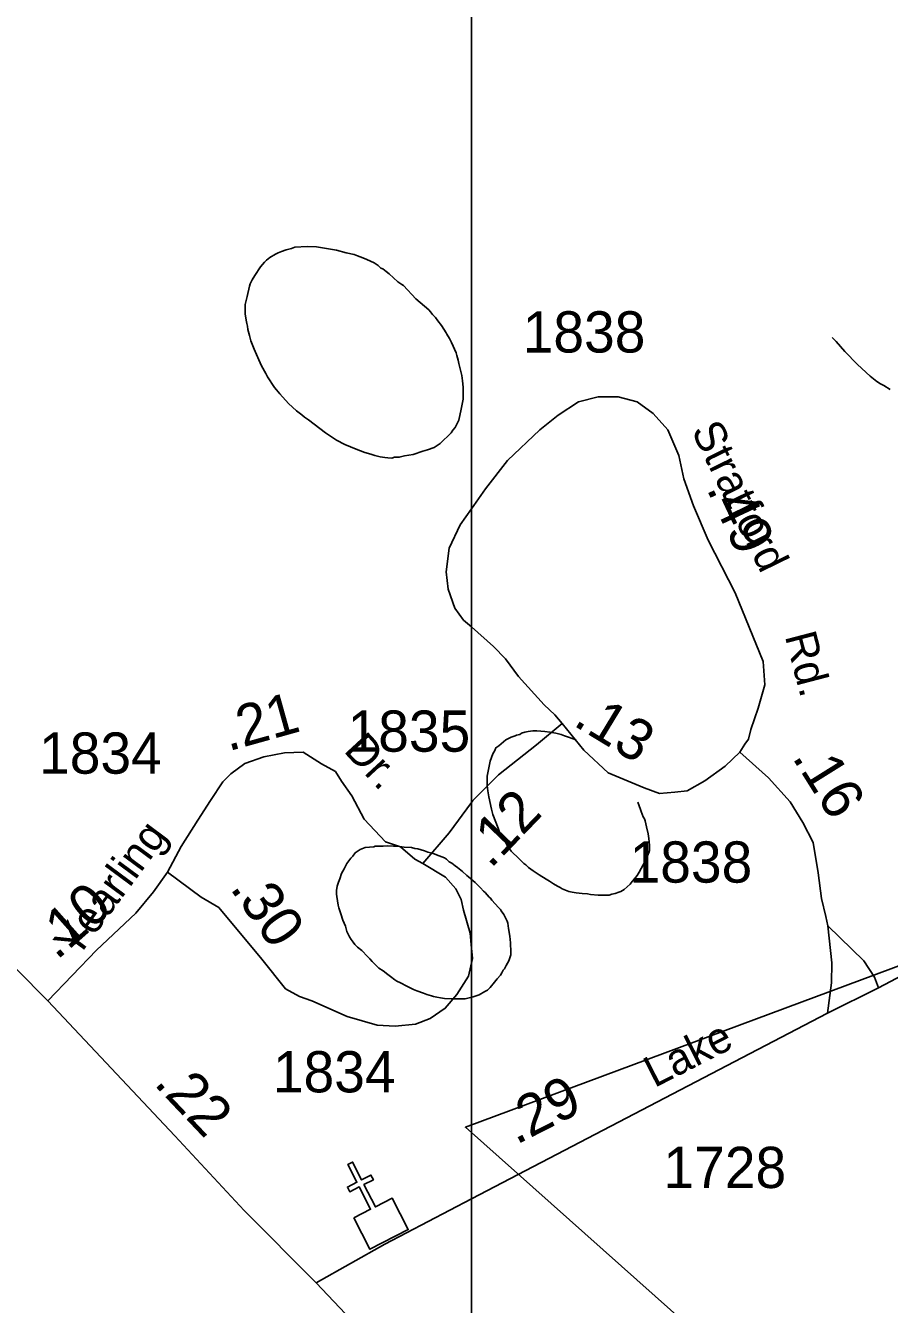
# Model space of a CAD drawing. Extents: x 2206922 to 2357709, y 510027 to 673830.
# Drawn here: x 2327726 to 2330343, y 568963 to 572837 of the extents above; entities that cross this region are included whole.
import ezdxf

# ---------------------------------------------------------------- set-up
doc = ezdxf.new("R2010")
doc.units = 0
for name, color, linetype in [('Exist Boundary Political City Limit New', 7, 'Continuous'), ('Exist Cultural Church CELL', 7, 'Continuous'), ('Exist Hydrographic Misc Water Feature', 7, 'Continuous'), ('Exist Road Non-System Type 51', 7, 'Continuous'), ('Exist Road Secondary Mileage Hundredths English Label', 7, 'Continuous'), ('Exist Road Secondary Type 51 Attributed', 7, 'Continuous'), ('Exist Road Secondary Type 51 Label', 7, 'Continuous'), ('Exist Road Secondary Type 51 Number Label', 7, 'Continuous'), ('Map Preparation Boundary City Limit Buffer Line', 7, 'Continuous'), ('Map Preparation Inset Cut Line', 7, 'Continuous')]:
    doc.layers.add(name, color=color, linetype=linetype)

msp = doc.modelspace()

# ---------------------------------------------------------------- linework, layer by layer
at = {"layer": 'Exist Boundary Political City Limit New'}
msp.add_lwpolyline([(2332937.2, 565464.8), (2331523.2, 566548.1), (2332084.8, 566253), (2332620.8, 567998.6), (2332012.8, 568013.1), (2331980.2, 568786.9), (2330570, 568153.4), (2329058.8, 569499.5), (2330857.8, 570169), (2331138.5, 569679.5), (2331397.5, 569765.9), (2331642, 569305.2), (2331836.5, 569621.9), (2332073.8, 570320.2), (2332145.8, 570370.6)], dxfattribs=at)
at = {"layer": 'Exist Cultural Church CELL'}
msp.add_lwpolyline([(2328720.7, 569224.8), (2328771.4, 569250.8), (2328736.8, 569318.6), (2328708.3, 569304.1), (2328701, 569318.3), (2328729.6, 569332.8), (2328702.3, 569386.4), (2328716.5, 569393.7), (2328743.8, 569340.1), (2328772.3, 569354.6), (2328779.6, 569340.4), (2328751.1, 569325.9), (2328785.7, 569258), (2328837.1, 569284.1), (2328885.4, 569189.3), (2328769, 569130)], close=True, dxfattribs=at)
at = {"layer": 'Exist Hydrographic Misc Water Feature'}
for points in [[(2328418.9, 571856.8), (2328408.6, 571882.6), (2328406.6, 571890.7), (2328404.5, 571898.7), (2328399.8, 571916.4), (2328398.2, 571926.4), (2328396.1, 571934.4), (2328393.9, 571944.5), (2328391.6, 571964.3), (2328391.6, 571982.1), (2328391.2, 571992.3), (2328397, 572016.2), (2328404.8, 572048.3), (2328406.6, 572054.5), (2328412.5, 572066.6), (2328420.3, 572080.4), (2328438, 572106.5), (2328450.1, 572120.9), (2328455.8, 572127), (2328466.1, 572135.2), (2328483.5, 572145.1), (2328491.3, 572149.2), (2328501.3, 572153.4), (2328515.7, 572157.7), (2328531.7, 572161.8), (2328541.3, 572166), (2328579, 572168.5), (2328607.3, 572166.6), (2328619.2, 572164.8), (2328667.6, 572157.1), (2328697.6, 572149.4), (2328721.6, 572143.8), (2328731.6, 572139.8), (2328747.6, 572134.2), (2328759.9, 572128.3), (2328782, 572118.4), (2328793.9, 572110.6), (2328802.3, 572102.8), (2328807.9, 572100.7), (2328818.1, 572092.7), (2328827.8, 572084.8), (2328854, 572061.4), (2328866.3, 572053.4), (2328870.8, 572049.5), (2328908.8, 572009.8), (2328947.5, 571976.4), (2328953.3, 571970.2), (2328959.2, 571962.4), (2328967.8, 571952.6), (2328975.4, 571942.5), (2328985.9, 571928.8), (2329000, 571906.8), (2329002.1, 571902.9), (2329009.9, 571889.1), (2329016.4, 571877.2), (2329030.8, 571845.4), (2329032.8, 571837.4), (2329036.7, 571823.4), (2329039, 571813.4), (2329041, 571805.4), (2329047.4, 571777.6), (2329049.4, 571761.5), (2329052.1, 571741.6), (2329051.9, 571725.5), (2329052.1, 571705.6), (2329046.2, 571675.6), (2329038.8, 571641.4), (2329033, 571629.3), (2329027.1, 571619.3), (2329020.9, 571611.3), (2329015.4, 571603.2), (2329005.1, 571593), (2328991.8, 571580.8), (2328981.6, 571571), (2328963.9, 571558.6), (2328943.6, 571552.3), (2328929.9, 571548.3), (2328900.2, 571538.2), (2328874.3, 571533.6), (2328858.3, 571529.5), (2328843.8, 571529.3), (2328835.8, 571527.2), (2328823.9, 571527.4), (2328814, 571528.9), (2328800.3, 571531), (2328783.9, 571534.6), (2328771.8, 571538.9), (2328754, 571544.4), (2328727.5, 571554), (2328693.7, 571567.7), (2328667.6, 571581.3), (2328661.5, 571585.5), (2328655.7, 571589.2), (2328643.8, 571597.1), (2328635, 571603.2), (2328582.9, 571642.7), (2328571, 571650.6), (2328563.1, 571658.3), (2328546.6, 571670.1), (2328522.7, 571691.9)], [(2328522.7, 571691.9), (2328496.2, 571721.5), (2328486.4, 571733.5), (2328480, 571741.3), (2328459.3, 571773.2), (2328453.8, 571783), (2328441, 571806.8), (2328433, 571825.1), (2328418.9, 571856.8)], [(2329581.1, 570484), (2329589.3, 570462.1), (2329591.4, 570456.1), (2329597.5, 570440.2), (2329601.6, 570434.3), (2329603.7, 570427.9), (2329605.3, 570418.3), (2329607.8, 570410.2), (2329611.9, 570388.2), (2329614.4, 570374.4), (2329616.4, 570354.2), (2329616.4, 570346.5), (2329616.8, 570338.3), (2329614.6, 570330.6), (2329612.7, 570326.4), (2329608.8, 570316.4), (2329600.6, 570300.2), (2329597.1, 570294.3), (2329585.2, 570272.1), (2329579.5, 570262), (2329571.3, 570251.9), (2329563.7, 570243.7), (2329557.6, 570235.7), (2329540.1, 570219.7), (2329529.7, 570213.5), (2329523.9, 570211.6), (2329512, 570207.3), (2329502, 570205.2), (2329494, 570203.1), (2329484.1, 570203), (2329476.1, 570203), (2329467.9, 570203), (2329460.4, 570202.5), (2329438, 570204.6), (2329428.2, 570206.5), (2329412.4, 570208.1), (2329393.9, 570210.1), (2329381.8, 570211.9), (2329372, 570213.8), (2329352.1, 570221.6), (2329345.9, 570225.4), (2329337.7, 570229.5), (2329325.8, 570237.3), (2329313.5, 570245.3), (2329303.5, 570251.3), (2329281.6, 570264.7), (2329275.8, 570268.8), (2329263.5, 570276.3), (2329249.4, 570286.5), (2329241.4, 570294.2), (2329235.2, 570298.4), (2329229.1, 570304.2), (2329221.1, 570312.3), (2329196.9, 570335.8), (2329186.6, 570351.5), (2329180.7, 570361.8), (2329172.1, 570373.6), (2329168.4, 570381.5), (2329161.8, 570393.4), (2329158.3, 570405.3), (2329141.5, 570447.2), (2329139.9, 570455.1), (2329137.2, 570463.2), (2329129.2, 570500.9), (2329126.5, 570519.1), (2329124.5, 570534.9), (2329124.3, 570541), (2329124.3, 570549.1), (2329124.5, 570552.7), (2329124.1, 570562.9), (2329126.3, 570573.2), (2329128.4, 570583), (2329133.9, 570608.9), (2329141.5, 570631.3), (2329147.9, 570641.3), (2329151.1, 570649.3), (2329159.5, 570655.3), (2329167.3, 570661.4), (2329181.3, 570673.5), (2329197.1, 570681.7), (2329209.2, 570685.6), (2329212.9, 570687.8), (2329223.1, 570689.9), (2329228.9, 570693.9), (2329238.9, 570696.1), (2329248.7, 570698.3), (2329263.1, 570700.5), (2329269, 570700.5), (2329275, 570700.4), (2329299, 570698.8), (2329314.8, 570696.9), (2329332.8, 570693.3), (2329348.8, 570689.3), (2329358.7, 570685.4), (2329371.2, 570681.4), (2329392.9, 570673.7)], [(2328672.8, 570172.2), (2328668.7, 570198.4), (2328668.2, 570206.1), (2328668.2, 570216.3), (2328670.1, 570230.2), (2328673.8, 570242.2), (2328677.9, 570252.1), (2328683.6, 570268.3), (2328691.6, 570282.5), (2328695.3, 570290.4), (2328699.2, 570298.4), (2328705.4, 570306.4), (2328711.3, 570314.4), (2328717.5, 570320.8), (2328725, 570330.6), (2328739.2, 570341), (2328755, 570347.1)], [(2328755, 570347.1), (2328780.8, 570349.3), (2328785.1, 570351.5), (2328792.7, 570351.6), (2328797, 570351.4), (2328808.9, 570351.6), (2328822.9, 570352), (2328858.7, 570350.2), (2328872.9, 570348.5), (2328894.8, 570346.8), (2328905.1, 570344.5), (2328914.9, 570342.9), (2328934.8, 570337.1), (2328944.9, 570333.2), (2328961.1, 570329.1), (2328978.9, 570321.6), (2328994.9, 570315.5), (2329001.2, 570311.8), (2329009.2, 570303.7), (2329017, 570300), (2329027.3, 570292), (2329035.1, 570286.3), (2329049.8, 570274.4), (2329063.4, 570262.2), (2329067.5, 570258.4), (2329081.6, 570246.5), (2329088, 570240.7), (2329104, 570224.9), (2329113.8, 570214.9), (2329118.3, 570211), (2329130.4, 570197), (2329134.3, 570193.1), (2329138.2, 570187.3), (2329158.7, 570165.6), (2329164.5, 570159.4), (2329166.7, 570155.4), (2329175.1, 570143.6), (2329178.8, 570135.8), (2329183.1, 570127.8), (2329185, 570123.9), (2329187, 570117.9), (2329189.3, 570101.7), (2329193.4, 570078), (2329195.6, 570057.8), (2329195.6, 570048.1), (2329196, 570039.9), (2329195.8, 570033.9), (2329196, 570022.1), (2329190.5, 570003.9), (2329182.5, 569989.6), (2329176.6, 569979.6), (2329172.7, 569975.7), (2329168.8, 569967.8), (2329164.9, 569959.8), (2329155, 569949.6), (2329143.1, 569933.6), (2329137.4, 569927.5), (2329133.3, 569923.2), (2329125.1, 569915.1), (2329117.3, 569911), (2329099.9, 569901.1), (2329081.8, 569894.9), (2329065.8, 569890.4), (2329057.8, 569888.4), (2329047.6, 569888.3), (2329019.5, 569888.1), (2328995.5, 569890), (2328983.6, 569891.8), (2328971.5, 569893.7), (2328961.7, 569895.6), (2328955.5, 569897.3), (2328941.8, 569901.4), (2328931.3, 569905.4), (2328911.8, 569912.8), (2328901.4, 569916.8), (2328889.3, 569922.7), (2328881.3, 569926.7), (2328861.4, 569936.6), (2328851.1, 569942.2), (2328845.2, 569946.3), (2328831.1, 569956.2), (2328823.1, 569961.8), (2328808.9, 569973.7), (2328796.6, 569981.6), (2328784.5, 569993.6), (2328776.5, 570001.7), (2328768.5, 570009.4), (2328762.2, 570017.2), (2328744.3, 570035.3), (2328731.8, 570044.9), (2328723.8, 570053), (2328718.1, 570060.7), (2328712.1, 570068.5), (2328707.8, 570076.9), (2328699.4, 570092.7), (2328695.3, 570108.8), (2328687.3, 570126.6), (2328681.2, 570146.2), (2328674.8, 570164.2), (2328672.8, 570172.2)]]:
    msp.add_lwpolyline(points, dxfattribs=at)
at = {"layer": 'Exist Road Non-System Type 51'}
msp.add_lwpolyline([(2330157.1, 570109.6), (2330265.4, 570003.7), (2330297.8, 569954), (2330310.6, 569922.1)], dxfattribs=at)
at = {"layer": 'Exist Road Secondary Type 51 Attributed'}
for points in [[(2330346, 571735.2), (2330326.2, 571746.7), (2330316.3, 571751.6), (2330305.4, 571759.4), (2330285.5, 571775.6), (2330246.4, 571810.3), (2330207.9, 571850.2), (2330181.7, 571880.3), (2330170.4, 571892.8)], [(2329351.4, 570722.4), (2329329.3, 570749), (2329297.1, 570778.9), (2329219.5, 570865.5), (2329179.6, 570918.7), (2329144.1, 570956.4), (2329076.9, 571015.5), (2329053.2, 571036.3), (2329026.6, 571071.8), (2329006.7, 571129.4), (2329000, 571182.7), (2329008.9, 571253.7), (2329042.2, 571324.7), (2329076.9, 571373.3), (2329119.8, 571433.4), (2329186.3, 571519.9), (2329283.8, 571613.1), (2329339.2, 571657.4), (2329401.3, 571697.4), (2329461.2, 571712.9), (2329521, 571712.9), (2329578.7, 571697.4), (2329627.4, 571661.9), (2329671.8, 571613.1), (2329705.1, 571534.9), (2329720.6, 571464.4), (2329749.4, 571382.4), (2329793.7, 571278.1), (2329875.8, 571118.4), (2329961.1, 570910.9), (2329965.5, 570839.9), (2329945.6, 570769), (2329923.4, 570704.6), (2329916.8, 570675.8), (2329905.7, 570660.3), (2329890.2, 570635.9)], [(2332760.3, 571258.3), (2332691, 571196.4), (2332610.7, 571139.3), (2332541, 571090.2), (2332494.1, 571055.3), (2331505.8, 570542.2), (2331381.9, 570487.5), (2330310.6, 569922.1), (2330155.6, 569845.3)], [(2327793.1, 569882.6), (2327315.1, 570364.1), (2327117.8, 570574.8), (2326677.9, 571071.6)], [(2328929.4, 570298.5), (2329009.1, 570391.6), (2329076.9, 570483.9), (2329081, 570489.4), (2329158.5, 570567.1), (2329273.8, 570658), (2329351.4, 570722.4)], [(2329890.2, 570635.9), (2329845.8, 570593.7), (2329783.8, 570549.3), (2329730.5, 570518.3), (2329693, 570514.9), (2329646.4, 570510.3), (2329600.1, 570528.2), (2329491.1, 570573.7), (2329417.9, 570642.5), (2329351.4, 570722.4)], [(2328156.2, 570272), (2328197.5, 570350.2), (2328247.7, 570430), (2328286, 570489), (2328323.8, 570546), (2328348.2, 570570.4), (2328390.4, 570601.5), (2328448, 570621.4), (2328510.7, 570634.4), (2328567.2, 570635.5), (2328622.3, 570600.7), (2328665.2, 570577.3), (2328683, 570548.2), (2328714, 570503.9), (2328751.7, 570432.9), (2328816, 570364.1), (2328862.4, 570348.9), (2328905.6, 570311.6), (2328929.4, 570298.5)], [(2330155.6, 569845.3), (2330167.4, 569936.8), (2330168.9, 569997.4), (2330157.1, 570109.6), (2330151.2, 570137.6), (2330137.9, 570192.2), (2330127.6, 570270.5), (2330112.8, 570362), (2330080.8, 570422.9), (2330043.1, 570485), (2329976.6, 570558.2), (2329890.2, 570635.9)], [(2328929.4, 570298.5), (2328998.1, 570257.6), (2329029.7, 570221.8), (2329046, 570189.3), (2329053.3, 570156.8), (2329072.5, 570087.4), (2329077, 570041.6), (2329079.9, 570010.6), (2329068.1, 569957.5), (2329032.7, 569901.4), (2328997.3, 569860), (2328951.5, 569829), (2328907.3, 569811.3), (2328845.3, 569805.4), (2328790.7, 569808.4), (2328700.7, 569834.9), (2328592.9, 569882.2), (2328556.1, 569895.5), (2328513.3, 569919.1), (2328441.4, 570008.7), (2328311.1, 570165.7), (2328258, 570196.7), (2328156.2, 570272)], [(2327793.1, 569882.6), (2327940.7, 570035.7), (2328060.2, 570148), (2328113.4, 570212.9), (2328156.2, 570272)], [(2328606.2, 569028.1), (2328387.8, 569247.3), (2328178.3, 569473.2), (2327793.1, 569882.6)], [(2330155.6, 569845.3), (2329076.9, 569282.4), (2328814.3, 569145.4), (2328606.2, 569028.1)], [(2333740.6, 564718.5), (2333630.3, 564801.9), (2333309.1, 565043), (2332670.1, 565531.1), (2332172.1, 565914.2), (2331773.1, 566217.9), (2331430.9, 566454.2), (2331271.2, 566554.3), (2331165.1, 566633.1), (2331038, 566733.8), (2330816.4, 566911.3), (2330636.7, 567071.3), (2330438.9, 567243.1), (2330157.9, 567508.8), (2329969.7, 567690.4), (2329808.1, 567847.6), (2329613.3, 568038.1), (2329390.6, 568245.2), (2329120, 568512.1), (2329076.9, 568553.7), (2328819, 568802.7), (2328606.2, 569028.1)]]:
    msp.add_lwpolyline(points, dxfattribs=at)
at = {"layer": 'Map Preparation Boundary City Limit Buffer Line'}
msp.add_lwpolyline([(2332937.2, 565464.8), (2331523.2, 566548.1), (2332084.8, 566253), (2332620.8, 567998.6), (2332012.8, 568013.1), (2331980.2, 568786.9), (2330570, 568153.4), (2329058.8, 569499.5), (2330857.8, 570169), (2331138.5, 569679.5), (2331397.5, 569765.9), (2331642, 569305.2), (2331836.5, 569621.9), (2332073.8, 570320.2), (2332145.8, 570370.6)], dxfattribs=at)
at = {"layer": 'Map Preparation Inset Cut Line'}
for p, q in [((2329076.9, 573409), (2329076.9, 571373.3)), ((2329076.9, 571373.3), (2329076.9, 571015.5)), ((2329076.9, 571015.5), (2329076.9, 570483.9)), ((2329076.9, 570483.9), (2329076.9, 570042.3)), ((2329076.9, 570042.3), (2329076.9, 569997.1)), ((2329076.9, 569997.1), (2329076.9, 569282.4)), ((2329076.9, 569282.4), (2329076.9, 568553.7))]:
    msp.add_line(p, q, dxfattribs=at)

# ---------------------------------------------------------------- texts
at = {"layer": 'Exist Road Secondary Mileage Hundredths English Label'}
for s, rotation, p in [('.49', 295.1518, (2329787.9, 571434.9)), ('.21', 15.5825, (2328339.9, 570638.1)), ('.13', 328.7502, (2329381.3, 570719.4)), ('.16', 302.0491, (2330046.7, 570620.6)), ('.12', 46.1869, (2329134.8, 570280.3)), ('.10', 41.6737, (2327820.4, 570003.5)), ('.30', 304.9312, (2328343.1, 570224)), ('.22', 313.4281, (2328111.9, 569630.3)), ('.29', 27.0067, (2329212.2, 569445))]:
    msp.add_text(s, height=125, rotation=rotation, dxfattribs=at).set_placement(p)
at = {"layer": 'Exist Road Secondary Type 51 Label'}
for s, rotation, p in [('Stratford', 296.0817, (2329741.7, 571610.7)), ('Rd.', 284.6286, (2330026, 570988)), ('Dr.', 312.7984, (2328686.9, 570639.3)), ('Yearling', 53.5055, (2327881.5, 570008)), ('Lake', 27.0067, (2329631.2, 569617.9))]:
    msp.add_text(s, height=95, rotation=rotation, dxfattribs=at).set_placement(p)
at = {"layer": 'Exist Road Secondary Type 51 Number Label'}
for s, p in [('1838', (2329232.1, 571846.8)), ('1835', (2328701.5, 570637.3)), ('1834', (2327766.7, 570570.7)), ('1838', (2329556, 570240.6)), ('1834', (2328475.2, 569605.1)), ('1728', (2329658.8, 569315.3))]:
    msp.add_text(s, height=125, dxfattribs=at).set_placement(p)

doc.saveas('drawing.dxf')
